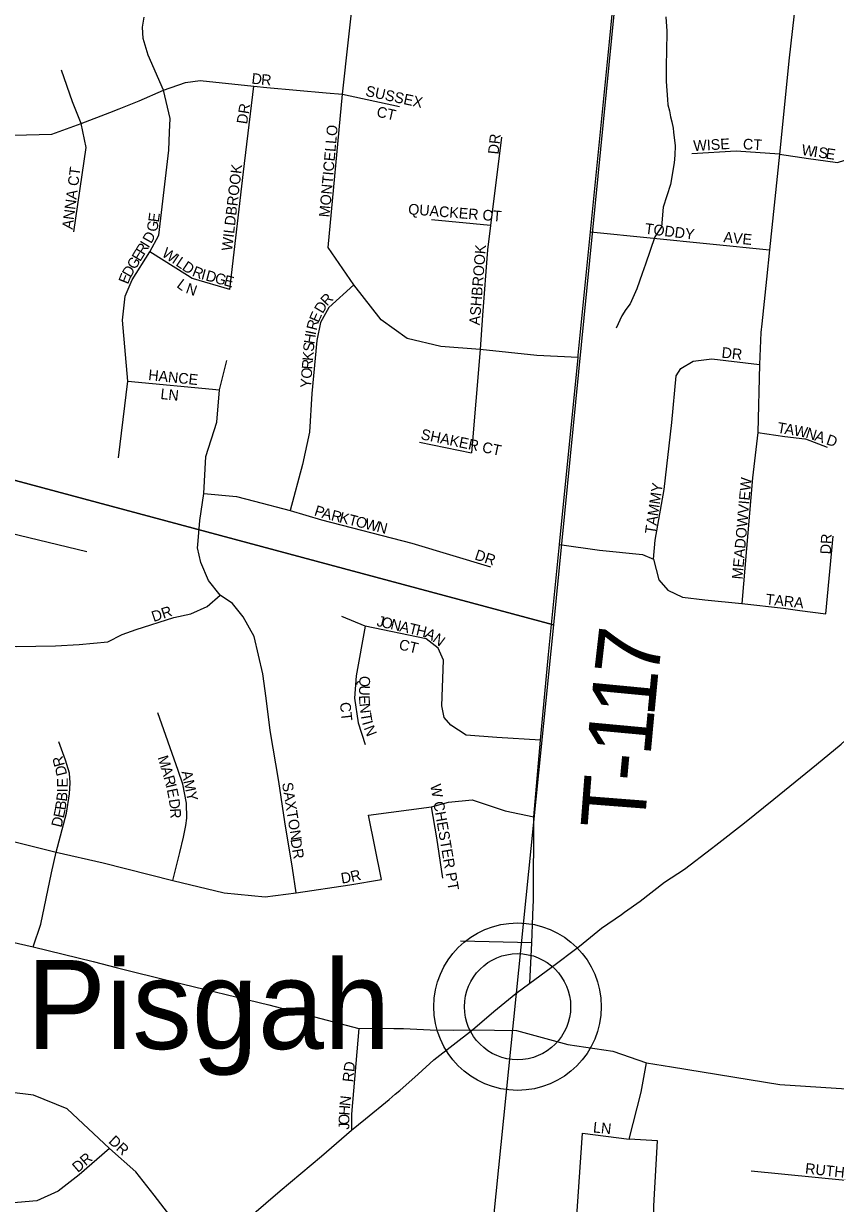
# Model space of a CAD drawing. Extents: x 1310247 to 1552180, y 377264 to 706493.
# Drawn here: x 1437687 to 1441493, y 484836 to 490370 of the extents above; entities that cross this region are included whole.
import ezdxf

# ---------------------------------------------------------------- set-up
doc = ezdxf.new("R2010")
doc.units = 0
for name, color, linetype in [('GM_X_County_Road', 7, 'Continuous'), ('GM_X_Minor_River', 7, 'Continuous'), ('GM_X_Section', 7, 'Continuous'), ('GM_X_Township_Road', 7, 'Continuous'), ('GM_X_Township_Road_Text', 7, 'Continuous'), ('GM_X_Township_Subdivision', 7, 'Continuous'), ('GM_X_Township_Subdivision_Text', 7, 'Continuous'), ('GM_X_Unincorporated', 7, 'Continuous'), ('GM_X_Unincorporated_Location', 7, 'Continuous'), ('GM_X_Unincorporated_Text', 7, 'Continuous'), ('GM_X_US_Route', 7, 'Continuous')]:
    doc.layers.add(name, color=color, linetype=linetype)

msp = doc.modelspace()

# ---------------------------------------------------------------- linework, layer by layer
at = {"layer": 'GM_X_County_Road'}
msp.add_lwpolyline([(1440069.5, 486057.7), (1439736.1, 486066.7)], dxfattribs=at)
at = {"layer": 'GM_X_Minor_River'}
msp.add_lwpolyline([(1440698.1, 490402.3), (1440702.7, 490333.9), (1440700.8, 490237.6), (1440699.6, 490177.3), (1440700.3, 490117.1), (1440700, 490099), (1440706.2, 490014.5), (1440707.7, 489988.4), (1440715.1, 489960.1), (1440720.5, 489931.9), (1440726.1, 489909.7), (1440733.4, 489879.4), (1440735.1, 489861.3), (1440741.7, 489796.9), (1440740.8, 489752.8), (1440738.1, 489716.7), (1440720.1, 489614.6), (1440686, 489508.9), (1440678.1, 489416.7), (1440647.2, 489369.1), (1440602.7, 489241.5), (1440587.8, 489197.6), (1440562.4, 489125.9), (1440531, 489056.2), (1440510.5, 489028.5), (1440491.9, 488998.8), (1440464.8, 488941.1)], dxfattribs=at)
at = {"layer": 'GM_X_Section'}
for points in [[(1434995.6, 494353), (1440691.2, 492805.3), (1440171.6, 487550.2), (1434523.9, 489065.4)], [(1434523.9, 489065.4), (1440171.6, 487550.2), (1439630.2, 482211.5), (1433994.3, 483685)]]:
    msp.add_lwpolyline(points, close=True, dxfattribs=at)
at = {"layer": 'GM_X_Township_Road'}
for points in [[(1440075.3, 486189.5), (1440078.4, 486259.7), (1440079.3, 486648.8), (1440110.2, 487008.8), (1440147.5, 487410.5), (1440199, 487926), (1440286.6, 488803.3), (1440287.7, 488814.4), (1440345.3, 489393.7), (1440433.9, 490284.4), (1440498.5, 490942), (1440517.4, 491143.5), (1440522, 491207.4), (1440594.8, 491956.1), (1440657.1, 492597.6), (1440679.8, 492841.4), (1440702.4, 493084.3), (1440840.8, 494488.3), (1440884.8, 494943.8), (1440887.9, 494974.8), (1440891, 495006.8)], [(1433156.7, 487398.1), (1433502.2, 487239), (1433611.4, 487193.7), (1433704.9, 487168.8), (1433909.3, 487142.8), (1433997.1, 487130.8), (1434309.7, 487098), (1434504.5, 487035.7), (1434679.1, 486962.5), (1434825.3, 486902.8), (1435430.5, 486633.2), (1435599.6, 486546.5), (1435757.5, 486490.2), (1436056, 486418.9), (1437732.5, 486039), (1438013.5, 485971.1), (1438126.7, 485941.5), (1438384.8, 485877.1), (1438836.2, 485767.5), (1439259.5, 485656.9), (1439362.8, 485657.9), (1439422.7, 485657)], [(1440061.3, 485869.1), (1440069.5, 486057.7), (1440075.2, 486185.8), (1440075.3, 486189.5)], [(1439422.7, 485657), (1439468.8, 485656.4), (1439593.4, 485650.7), (1439701.5, 485649.1), (1439791.1, 485649.4)], [(1439791.1, 485649.4), (1439997.8, 485646.3), (1440238.6, 485581), (1440449.9, 485550.3), (1440608.4, 485495), (1440724.8, 485476.3), (1441233, 485393.3), (1441737.1, 485360.2), (1442029, 485341), (1442209.2, 485326.7), (1442654.2, 485291.4), (1443398.4, 485266.8), (1443577.9, 485288.1), (1444592.9, 485214.6), (1444711.3, 485205.4), (1444755.8, 485207.2), (1444780.1, 485221.7), (1444847.2, 485340)]]:
    msp.add_lwpolyline(points, dxfattribs=at)
at = {"layer": 'GM_X_Township_Subdivision'}
for points in [[(1440286.6, 488803.3), (1440093.6, 488812.6), (1439960.5, 488827.9), (1439827.5, 488841.7), (1439643.9, 488855.5), (1439484.9, 488892.2), (1439363, 488980.1), (1439234.7, 489144.9), (1439115, 489320.1), (1439182.7, 490038.9), (1439237.9, 490550.5), (1439323.2, 491275.2), (1439427.5, 491433.2), (1439635, 491700.5), (1439722.2, 491814.8), (1440060.5, 492036.9), (1440149, 492059.5), (1440343.2, 492038.6), (1440594.8, 491956.1)], [(1441325.4, 490635), (1441320.8, 490595), (1441276.9, 490209.6), (1441230.8, 489758.2), (1441184.8, 489309), (1441170.8, 489171.9), (1441148.5, 488961)], [(1438371.4, 489860.2), (1438374.5, 489924.6), (1438343.5, 490058), (1438270.9, 490222.5), (1438248.3, 490300.2), (1438244, 490353.8), (1438251.7, 490399.9)], [(1437923.1, 489393.6), (1437980.4, 489789.1), (1437956.4, 489900.6), (1437916.1, 490003.3), (1437864, 490152.2)], [(1438091.4, 489952.7), (1438135.4, 489969.6), (1438228.9, 490006.9), (1438343.5, 490058), (1438446.8, 490093.9), (1438514.7, 490103.4), (1438766.2, 490075.8), (1438827, 490070.2)], [(1438653.5, 489122.3), (1438717.4, 489674.5), (1438766.2, 490075.8)], [(1438827, 490070.2), (1439106.3, 490044.5), (1439182.7, 490038.9)], [(1439182.7, 490038.9), (1439449.1, 489980.9)], [(1435979.4, 489652.4), (1436231.8, 489780.2), (1436493.4, 489914.9), (1436550.5, 489938.2), (1436604.4, 489954.9), (1436691, 489972.1), (1436918.7, 489982), (1437098.1, 489970.9), (1437173.4, 489955.7), (1437265.6, 489914.1), (1437440.3, 489863.6), (1437641.3, 489846.1), (1437819.5, 489850.6), (1437956.4, 489900.6), (1438091.4, 489952.7)], [(1438131.5, 488333.5), (1438175.7, 488692.6), (1438150.8, 488978.9), (1438162.7, 489091.4), (1438196, 489168.2), (1438278.8, 489299.3), (1438320.9, 489376.9), (1438352.9, 489644), (1438367.4, 489777), (1438371.4, 489860.2)], [(1439927.9, 489837.3), (1439876.4, 489422.9), (1439862.7, 489308.2), (1439838.2, 489002.3), (1439827.5, 488841.7), (1439787.5, 488356.7)], [(1441230.8, 489758.2), (1441028.4, 489771.7), (1440820.3, 489758.9)], [(1441230.8, 489758.2), (1441367.7, 489736.5), (1441492.1, 489720.4)], [(1441492.1, 489720.4), (1441503.7, 489718.9), (1441660.6, 489768.5), (1441764.7, 489795.7), (1441835.1, 489798.9), (1441891.1, 489789.3), (1441955.2, 489794.1)], [(1439876.4, 489422.9), (1439599.6, 489448.9)], [(1440345.3, 489393.7), (1441184.8, 489309)], [(1438455.7, 489187.8), (1438278.8, 489299.3)], [(1438653.5, 489122.3), (1438482.9, 489172.5), (1438477.2, 489174.2), (1438455.7, 489187.8)], [(1439234.7, 489144.9), (1439118.4, 489039), (1439078.6, 488967.9), (1439061.2, 488882.8), (1439038.6, 488634.9), (1439027.5, 488453.6), (1438994.2, 488301.9), (1438937.4, 488086.7)], [(1441148.5, 488961), (1441144.2, 488920.5), (1441138.2, 488771.6), (1441129.9, 488451.9), (1441105.4, 488239.7), (1441055.5, 487649.8)], [(1438503.1, 487924.3), (1438513, 488038.5), (1438532, 488166.5), (1438541, 488338.9), (1438592.8, 488499.9), (1438605.3, 488651.7), (1438639.1, 488790.4)], [(1440640.7, 487857.9), (1440649.1, 487946.9), (1440690.6, 488184.9), (1440725.9, 488499.4), (1440746.8, 488717.9), (1440768.9, 488752.3), (1440826.7, 488786.8), (1440913.6, 488797.8), (1441138.2, 488771.6)], [(1438175.7, 488692.6), (1438605.3, 488651.7)], [(1441129.9, 488451.9), (1441256.7, 488432.6), (1441350.8, 488421.8)], [(1439543.8, 488406.9), (1439787.5, 488356.7)], [(1441350.8, 488421.8), (1441353.2, 488421.6), (1441455.2, 488383)], [(1436920.5, 488166.9), (1437104.6, 488116.6), (1437223.7, 488082.1), (1437316.1, 488058.6), (1437620.4, 487982.1), (1437983.6, 487893.9)], [(1438532, 488166.5), (1438685.3, 488152), (1438770.3, 488130)], [(1438770.3, 488130), (1438937.4, 488086.7), (1439083.5, 488042.6), (1439507.9, 487932.4), (1439876.9, 487822.3)], [(1441327.4, 487617.6), (1441448.3, 487601.6), (1441483, 487965)], [(1438964.2, 486292), (1438948.1, 486408), (1438911.7, 486626.4), (1438883.8, 486814.3), (1438843.2, 487053.9), (1438824.5, 487205.4), (1438809.3, 487320.5), (1438767.9, 487495.5), (1438716.9, 487587.8), (1438665.9, 487649.8), (1438608.6, 487688.9), (1438554.3, 487757.3), (1438518.5, 487842.8), (1438501.9, 487910.3), (1438503.1, 487924.3)], [(1440199, 487926), (1440387.1, 487899.3), (1440588.4, 487880), (1440640.7, 487857.9), (1440665.5, 487760.1), (1440708.2, 487711.9), (1440777.1, 487678.8), (1440880.5, 487666.4), (1441055.5, 487649.8), (1441249.8, 487627.8), (1441327.4, 487617.6)], [(1436841.3, 487531.5), (1437652.5, 487447.7), (1437837, 487450.9), (1437947.8, 487457.7), (1438081.7, 487469.7), (1438149.1, 487504.6), (1438214.7, 487527.6), (1438391.2, 487584.8), (1438471.4, 487601), (1438547.3, 487635.9), (1438608.6, 487688.9)], [(1440110.2, 487008.8), (1439905.5, 487021.6), (1439762.7, 487032.4), (1439690.9, 487078.7), (1439659.5, 487115.1), (1439647.5, 487170.3), (1439656.4, 487383.9), (1439630.8, 487441), (1439574.7, 487484.3), (1439289.2, 487544.3), (1439179, 487588.6)], [(1439289.2, 487544.3), (1439245.9, 487311), (1439239, 487205.7), (1439255.6, 487089.4), (1439289.2, 486988.7)], [(1438386, 486351.3), (1438419.9, 486482.5), (1438436.8, 486554.5), (1438447.8, 486607.8), (1438452.9, 486643.4), (1438450.4, 486712.7), (1438433.4, 486801.7), (1438412.3, 486866.8), (1438315.8, 487136.9)], [(1437732.5, 486039), (1437767.2, 486145.6), (1437817.2, 486386), (1437840, 486484.2), (1437888.3, 486667), (1437901.8, 486756.8), (1437905.2, 486809.3), (1437902.7, 486853.3), (1437883.2, 486915.1), (1437851.9, 487001.4)], [(1436466.8, 486777.1), (1436672.8, 486755.9), (1437182.9, 486642.3), (1437576.8, 486549.4), (1437840, 486484.2), (1438059.3, 486433.4), (1438386, 486351.3), (1438628.1, 486292), (1438820.3, 486273.4), (1438964.2, 486292), (1439216.4, 486331)], [(1439216.4, 486331), (1439364.9, 486355.1), (1439304.6, 486657), (1439599.4, 486695.4), (1439678.9, 486717.4), (1439790, 486729.7), (1439944.9, 486677.6), (1440079.3, 486648.8)], [(1439652.9, 486360.9), (1439624.1, 486550.1), (1439599.4, 486695.4)], [(1439259.5, 485656.9), (1439224.1, 485255.3), (1439224.1, 485179.2)], [(1440616, 484336.6), (1440611.6, 484355.1), (1440627.5, 484466.6), (1440638, 484616.9), (1440642.1, 484824.4), (1440660, 485130.2), (1440526.7, 485137.4), (1440583, 485357.7), (1440608.4, 485495)], [(1438523.8, 484583), (1438298.6, 484875), (1438213.5, 484984), (1438090.2, 485092.9), (1437891.5, 485280.2), (1437733.8, 485343.5), (1437389.1, 485386.2), (1437137.1, 485414.3), (1437083.4, 485421.6)], [(1438090.2, 485092.9), (1437947.5, 484969.3), (1437848.8, 484892.7), (1437748.6, 484848.4), (1437621.9, 484836.7), (1437206.3, 484892.7), (1437112, 484965.3), (1437099.9, 485076.2), (1437123.8, 485343.5), (1437137.1, 485414.3)], [(1440249.5, 484320.6), (1440267.9, 484586.9), (1440279.4, 484754.2), (1440307.8, 485166.2), (1440526.7, 485137.4)], [(1441698.6, 484928.1), (1441098.1, 484986.8)]]:
    msp.add_lwpolyline(points, dxfattribs=at)
at = {"layer": 'GM_X_Unincorporated'}
for radius in [392.8, 249]:
    msp.add_circle((1440003.1, 485758.7), radius, dxfattribs=at)
at = {"layer": 'GM_X_Unincorporated_Location'}
msp.add_line((1440003.1, 485758.7), (1440003.1, 485758.7), dxfattribs=at)
at = {"layer": 'GM_X_US_Route'}
for points in [[(1440932.7, 486516.7), (1441067.3, 486621.4), (1441205.3, 486731.6), (1441405.4, 486894.1), (1441521.3, 486990.3), (1441626.9, 487087.1), (1441715.1, 487168.6), (1441825.3, 487274), (1441986.2, 487431.1), (1442098.4, 487538.5), (1442211.6, 487642.5), (1442515.2, 487942.9), (1442817, 488238), (1442888.9, 488307.9), (1443040.3, 488453.6), (1443205.1, 488608.8), (1443401, 488797.2), (1443541.7, 488937), (1443738.9, 489121.5), (1443959.7, 489342.5), (1444167.2, 489556.5), (1444364.6, 489744.4), (1444562, 489939.8), (1444754.4, 490127.2)], [(1440505.2, 486201.6), (1440578.6, 486253.5), (1440692.6, 486342.6), (1440786.5, 486403.9), (1440912, 486500.7), (1440932.7, 486516.7)], [(1439429.7, 485348.2), (1439451.2, 485366.3), (1439537.2, 485442), (1439610.7, 485509.7), (1439791.1, 485649.4), (1439892, 485736.4), (1439995.6, 485820.7), (1440061.3, 485869.1), (1440160.1, 485942.1), (1440294.1, 486041.9), (1440396.5, 486126.9), (1440490.4, 486191.2), (1440505.2, 486201.6)], [(1437832.6, 483997), (1437879.1, 484035), (1437996.8, 484134.9), (1438085.4, 484213.9), (1438272.4, 484375), (1438418, 484494.3), (1438523.8, 484583), (1438688.1, 484721.6), (1438889.6, 484895.6), (1439083, 485056.8), (1439224.1, 485179.2), (1439290.6, 485232.6), (1439400.5, 485323.7), (1439429.7, 485348.2)]]:
    msp.add_lwpolyline(points, dxfattribs=at)

# ---------------------------------------------------------------- texts
at = {"layer": 'GM_X_Township_Road_Text'}
for s, rotation, p in [('7', 83.4679, (1440660.6, 487295.5)), ('1', 84.5224, (1440643.1, 487113)), ('1', 84.7104, (1440626.1, 486929.2)), ('-', 84.7352, (1440614.8, 486806.6)), ('T', 85.5729, (1440597.6, 486584))]:
    msp.add_text(s, height=300, rotation=rotation, dxfattribs=at).set_placement(p)
at = {"layer": 'GM_X_Township_Subdivision_Text'}
for s, rotation, p in [('D', 353.4836, (1438753.8, 490088.7)), ('R', 354.9628, (1438798.9, 490083.5)), ('SUSSEX', 347.827, (1439287.1, 490031.3)), ('DR', 81.0271, (1438734.6, 489896)), ('CT', 347.4718, (1439338.9, 489934.1)), ('MONTICELLO', 84.9208, (1439121.7, 489459.8)), ('DR', 83.9883, (1439913.8, 489754.7)), ('WISE', 3.3646, (1440828.9, 489771.9)), ('CT', 356.8219, (1441058.8, 489780.7)), ('W', 351.4609, (1441332.6, 489754.2)), ('I', 351.4604, (1441389.1, 489745.7)), ('S', 351.4584, (1441410.9, 489742.5)), ('E', 351.463, (1441445.7, 489737.2)), ('ANNA CT', 82.5291, (1437916.2, 489403)), ('WILDBROOK', 83.2901, (1438664.2, 489301.6)), ('E', 82.1872, (1438320.4, 489435.9)), ('QUACKER CT', 355.452, (1439488.8, 489475.8)), ('G', 80.2114, (1438312.6, 489390.7)), ('TODDY', 353.0205, (1440597.4, 489384.7)), ('D', 60.7863, (1438285, 489334.9)), ('AVE', 354.0936, (1440966.9, 489345.1)), ('E', 58.4811, (1438233.3, 489250.5)), ('R', 58.4864, (1438251.7, 489280.5)), ('I', 58.4962, (1438272.4, 489314.3)), ('W', 326.0721, (1438331.2, 489281.9)), ('ASHBROOK', 85.4855, (1439825.7, 488953.7)), ('G', 58.4927, (1438210.3, 489213)), ('I', 326.0554, (1438378.7, 489250)), ('L', 326.0755, (1438396.9, 489237.7)), ('D', 326.0752, (1438426.1, 489218)), ('E', 67.9297, (1438175.9, 489144.3)), ('D', 59.7672, (1438188.3, 489175.2)), ('R', 338.9185, (1438473.5, 489187.8)), ('I', 345.0351, (1438516, 489171.8)), ('D', 344.9778, (1438537.2, 489166.1)), ('L', 323.3077, (1438401.2, 489136.3)), ('N', 340.793, (1438443.9, 489107.7)), ('G', 344.9813, (1438579.7, 489154.7)), ('E', 344.9887, (1438622.2, 489143.3)), ('R', 46.434, (1439109.9, 489042.2)), ('D', 59.1599, (1439089.1, 489006.7)), ('R', 75.681, (1439060.6, 488927.9)), ('E', 66.3315, (1439069.7, 488964.2)), ('I', 78.4029, (1439056.3, 488906.9)), ('S', 85.4735, (1439047.3, 488829.9)), ('H', 81.4449, (1439049.9, 488864.1)), ('K', 85.4827, (1439043.8, 488786.1)), ('DR', 353.994, (1440958, 488803.3)), ('R', 85.4663, (1439040.7, 488746.6)), ('HANCE', 354.0539, (1438269.7, 488698.3)), ('Y', 85.4714, (1439033.7, 488658.9)), ('O', 85.4827, (1439037.2, 488702.7)), ('LN', 353.9883, (1438326.8, 488609.3)), ('T', 350.4344, (1441218.2, 488451.8)), ('A', 350.4391, (1441252.9, 488446)), ('W', 349.4072, (1441296.1, 488438.7)), ('SHAKER CT', 348.1122, (1439546.6, 488420.9)), ('N', 343.0339, (1441350.9, 488428.5)), ('A', 341.5754, (1441392.7, 488415.8)), ('D', 341.5715, (1441446.9, 488397.7)), ('TAMMY', 81.5735, (1440649.2, 487973)), ('MEADOWVIEW', 84.8578, (1441057.7, 487761.4)), ('P', 342.3599, (1439046.3, 488064.2)), ('A', 344.8775, (1439082.1, 488052.9)), ('R', 345.9469, (1439125.6, 488041.1)), ('K', 345.9728, (1439164, 488031.5)), ('T', 345.9538, (1439206.7, 488020.8)), ('O', 345.9685, (1439240.8, 488012.3)), ('W', 345.9638, (1439283.5, 488001.6)), ('N', 345.9728, (1439339, 487987.7)), ('DR', 86.989, (1441471.9, 487879.8)), ('DR', 341.5687, (1439798.5, 487857.4)), ('TARA', 353.9914, (1441164.8, 487646.1)), ('DR', 18.4368, (1438296.5, 487562.6)), ('J', 346.8333, (1439339.8, 487545.3)), ('O', 346.8252, (1439361.2, 487540.3)), ('N', 346.8184, (1439404, 487530.3)), ('A', 346.8252, (1439446.9, 487520.3)), ('T', 346.8252, (1439489.7, 487510.3)), ('H', 346.8251, (1439524, 487502.2)), ('A', 333.0635, (1439563.9, 487493.3)), ('N', 322.9465, (1439601.1, 487474.6)), ('CT', 346.7606, (1439443.6, 487435.2)), ('Q', 267.781, (1439262.4, 487311)), ('U', 268.3264, (1439260.7, 487266.5)), ('E', 272.4219, (1439259.4, 487218.6)), ('CT', 276.3369, (1439169.4, 487184.5)), ('N', 276.3857, (1439261.2, 487179.7)), ('T', 279.3613, (1439266.4, 487133.1)), ('I', 286.1579, (1439273.6, 487092.1)), ('N', 291.3117, (1439281.3, 487066.3)), ('R', 105.2172, (1437880.9, 486892.1)), ('M', 287.473, (1438314.4, 486927.9)), ('D', 103.9964, (1437891.8, 486848.3)), ('A', 286.5098, (1438330.2, 486877.7)), ('E', 90.6294, (1437894.3, 486787.5)), ('R', 285.0965, (1438342.7, 486835.8)), ('AMY', 281.9792, (1438426.8, 486860.7)), ('I', 89.0962, (1437894, 486764.1)), ('I', 283.5697, (1438352.9, 486798)), ('E', 281.7627, (1438357.9, 486777)), ('SAXTON', 279.131, (1438898.4, 486807.2)), ('W CHESTER PT', 279.8406, (1439593.6, 486798.3)), ('B', 81.3642, (1437882.9, 486678.4)), ('B', 83.3365, (1437889, 486719.4)), ('D', 278.2352, (1438367.3, 486730.3)), ('E', 77.597, (1437874.6, 486640.5)), ('R', 273.0128, (1438373.5, 486688)), ('D', 76.5786, (1437864.2, 486596.8)), ('DR', 279.4633, (1438938, 486543.3)), ('D', 9.4084, (1439178.9, 486335.5)), ('R', 13.4138, (1439225.9, 486343.5)), ('RD', 83.9889, (1439231.8, 485403.1)), ('N', 83.7262, (1439217.8, 485290.6)), ('H', 85.6021, (1439214.5, 485247.1)), ('O', 89.4973, (1439214.1, 485204)), ('LN', 353.9946, (1440355.3, 485169.3)), ('J', 89.8688, (1439214.1, 485182.1)), ('DR', 317.1241, (1438081.5, 485123)), ('DR', 40.9166, (1437941.4, 484978)), ('RUTH', 353.9914, (1441349.7, 484975.9))]:
    msp.add_text(s, height=50, rotation=rotation, dxfattribs=at).set_placement(p)
at = {"layer": 'GM_X_Unincorporated_Text'}
msp.add_text('Pisgah', height=417, rotation=0, dxfattribs=at).set_placement((1437701.1, 485560.3))

doc.saveas('drawing.dxf')
